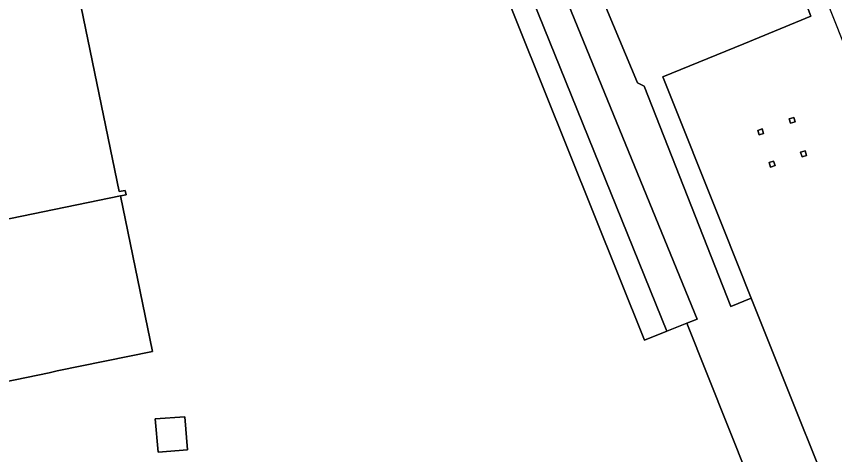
# Model space of a CAD drawing. Extents: x 162989 to 165008, y 383432 to 384338.
# Drawn here: x 164701.7 to 164839.9, y 384132.1 to 384206.2 of the extents above; entities that cross this region are included whole.
import ezdxf

# ---------------------------------------------------------------- set-up
doc = ezdxf.new("R2010")
doc.units = 0
for name, color, linetype in [('IMGEO_Erf', 7, 'Continuous'), ('IMGEO_Grasland_overig', 7, 'Continuous'), ('IMGEO_Groenvoorziening', 7, 'Continuous'), ('IMGEO_Hek', 7, 'Continuous'), ('IMGEO_Hoogspanningsmast', 7, 'Continuous'), ('IMGEO_Loofbos', 7, 'Continuous'), ('IMGEO_Pand', 7, 'Continuous')]:
    doc.layers.add(name, color=color, linetype=linetype)

msp = doc.modelspace()

# ---------------------------------------------------------------- linework, layer by layer
at = {"layer": 'IMGEO_Erf'}
for points in [[(164909.68, 384029.45), (164878.39, 384108.38), (164801.35, 384302.69), (164799.39, 384302.26), (164835.86, 384206.16), (164824.54, 384201.53), (164810.91, 384195.95), (164821.08, 384170.42), (164825.81, 384158.53), (164830.98, 384145.54), (164839.14, 384125.18), (164874.8, 384034.61), (164889.89, 384032.38)], [(164833.23, 384188.34), (164832.47, 384188.09), (164832.22, 384188.85), (164832.99, 384189.07)], [(164827.91, 384186.36), (164827.15, 384186.12), (164826.9, 384186.88), (164827.66, 384187.13)], [(164835.16, 384182.65), (164834.4, 384182.41), (164834.15, 384183.17), (164834.92, 384183.41)], [(164829.83, 384180.92), (164829.07, 384180.68), (164828.83, 384181.44), (164829.59, 384181.68)], [(164725.64, 384132.47), (164725.17, 384138.12), (164730.13, 384138.47), (164730.59, 384132.88)]]:
    msp.add_lwpolyline(points, close=True, dxfattribs=at)
for points in [[(164814.96, 384154.28), (164811.53, 384152.92), (164807.78, 384151.44), (164752.33, 384289.84), (164752.17, 384289.59), (164744.85, 384287.36), (164744.75, 384287.65), (164734.11, 384284.5), (164720.34, 384280.87), (164702.54, 384276.68), (164686.64, 384273.37)], [(164658.71, 384251.2), (164701.98, 384260.16), (164709.95, 384221.42), (164710.84, 384221.6), (164711, 384220.84), (164710.01, 384220.63), (164719.09, 384176.52), (164720.07, 384176.72), (164720.22, 384175.98), (164719.3, 384175.79), (164724.71, 384149.52), (164708.62, 384146.21), (164707.22, 384145.92), (164665.35, 384137.3)], [(164778.88, 384059.64), (164780.88, 384058.08), (164781.26, 384058.89), (164789.15, 384075.58), (164794.05, 384074.66), (164815.72, 384083.28), (164828.38, 384088.31), (164839.44, 384092.81), (164814.96, 384154.28)]]:
    msp.add_lwpolyline(points, dxfattribs=at)
at = {"layer": 'IMGEO_Grasland_overig'}
msp.add_lwpolyline([(164755.75, 384290.93), (164752.4, 384289.94), (164752.33, 384289.84), (164807.78, 384151.44), (164811.53, 384152.92)], close=True, dxfattribs=at)
at = {"layer": 'IMGEO_Groenvoorziening'}
msp.add_lwpolyline([(164839.14, 384125.18), (164830.98, 384145.54), (164825.81, 384158.53), (164822.39, 384157.12), (164807.71, 384194.36), (164806.63, 384194.91), (164797.2, 384217.45), (164785.86, 384246.81), (164778.28, 384262.58), (164766.87, 384294.2), (164765.19, 384293.73), (164760.56, 384292.35), (164816.67, 384154.95), (164814.96, 384154.28), (164839.44, 384092.81)], dxfattribs=at)
msp.add_lwpolyline([(164760.56, 384292.35), (164755.75, 384290.93), (164811.53, 384152.92), (164814.96, 384154.28), (164816.67, 384154.95)], close=True, dxfattribs=at)
at = {"layer": 'IMGEO_Hek'}
for points in [[(164766.87, 384294.2), (164778.28, 384262.58), (164785.86, 384246.81), (164797.2, 384217.45), (164806.63, 384194.91), (164807.71, 384194.36), (164822.39, 384157.12), (164825.81, 384158.53)], [(164814.96, 384154.28), (164816.67, 384154.95), (164760.56, 384292.35)], [(164807.78, 384151.44), (164811.53, 384152.92)]]:
    msp.add_lwpolyline(points, dxfattribs=at)
at = {"layer": 'IMGEO_Hoogspanningsmast'}
for points in [[(164832.99, 384189.07), (164832.22, 384188.85), (164832.47, 384188.09), (164833.23, 384188.34)], [(164827.66, 384187.13), (164826.9, 384186.88), (164827.15, 384186.12), (164827.91, 384186.36)], [(164834.92, 384183.41), (164834.15, 384183.17), (164834.4, 384182.41), (164835.16, 384182.65)], [(164829.59, 384181.68), (164828.83, 384181.44), (164829.07, 384180.68), (164829.83, 384180.92)]]:
    msp.add_lwpolyline(points, close=True, dxfattribs=at)
at = {"layer": 'IMGEO_Loofbos'}
msp.add_lwpolyline([(164766.87, 384294.2), (164778.28, 384262.58), (164785.86, 384246.81), (164797.2, 384217.45), (164806.63, 384194.91), (164807.71, 384194.36), (164822.39, 384157.12), (164825.81, 384158.53), (164821.08, 384170.42), (164810.91, 384195.95), (164824.54, 384201.53), (164835.86, 384206.16), (164799.39, 384302.26)], dxfattribs=at)
at = {"layer": 'IMGEO_Pand'}
for points in [[(164710.01, 384220.63), (164650.73, 384208.41), (164659.81, 384164.31), (164658.83, 384164.11), (164658.98, 384163.38), (164659.94, 384163.58), (164719.3, 384175.79), (164720.22, 384175.98), (164720.07, 384176.72), (164719.09, 384176.52)], [(164719.3, 384175.79), (164659.94, 384163.58), (164665.35, 384137.3), (164707.22, 384145.92), (164708.62, 384146.21), (164724.71, 384149.52)], [(164725.17, 384138.12), (164725.64, 384132.47), (164730.59, 384132.88), (164730.13, 384138.47)]]:
    msp.add_lwpolyline(points, close=True, dxfattribs=at)

doc.saveas('drawing.dxf')
